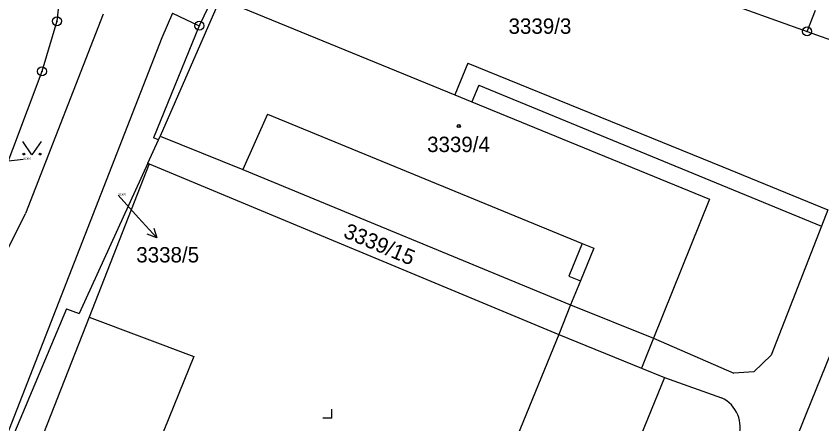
# Model space of a CAD drawing. Extents: x -593183 to -588034, y -1130415 to -1124994.
# Drawn here: x -592144.3 to -592055.1, y -1128267.2 to -1128222.1 of the extents above; entities that cross this region are included whole.
import ezdxf

# ---------------------------------------------------------------- set-up
doc = ezdxf.new("R2010")
doc.units = 0
for name, color, linetype in [('Vrstva 1', 7, 'Continuous'), ('Vrstva 16', 7, 'Continuous'), ('Vrstva 18', 7, 'Continuous'), ('Vrstva 19', 7, 'Continuous'), ('Vrstva 24', 7, 'Continuous'), ('Vrstva 25', 7, 'Continuous'), ('Vrstva 4', 7, 'Continuous')]:
    doc.layers.add(name, color=color, linetype=linetype)

msp = doc.modelspace()

# ---------------------------------------------------------------- linework, layer by layer
at = {"layer": 'Vrstva 1'}
for p, q in [((-592104.23, -1128206.71), (-592056.76, -1128223.76)), ((-592139.2, -1128217.28), (-592139.81, -1128222.63)), ((-592122.2, -1128219.29), (-592124.05, -1128223.12)), ((-592121.75, -1128220.12), (-592095.77, -1128230.76)), ((-592134.7, -1128221.86), (-592143.3, -1128243.89)), ((-592127, -1128221.73), (-592128.21, -1128224.48)), ((-592127, -1128221.73), (-592124.05, -1128223.12)), ((-592056.76, -1128223.76), (-592055.83, -1128221.39)), ((-592139.81, -1128222.63), (-592141.47, -1128228.18)), ((-592124.05, -1128223.12), (-592129.12, -1128235.53)), ((-592056.76, -1128223.76), (-592049.77, -1128226.27)), ((-592128.21, -1128224.48), (-592137.9, -1128249.31)), ((-592141.47, -1128228.18), (-592149.67, -1128249.69)), ((-592095.77, -1128230.76), (-592093.86, -1128231.54)), ((-592093.86, -1128231.54), (-592067.55, -1128242.32)), ((-592128.56, -1128235.75), (-592128.38, -1128235.33)), ((-592128.38, -1128235.33), (-592119.22, -1128239.03)), ((-592129.75, -1128238.33), (-592128.56, -1128235.75)), ((-592128.56, -1128235.75), (-592129.12, -1128235.53)), ((-592129.75, -1128238.33), (-592137.35, -1128254.96)), ((-592129.59, -1128238.4), (-592136.25, -1128255.37)), ((-592129.75, -1128238.33), (-592129.59, -1128238.4)), ((-592129.59, -1128238.4), (-592084.26, -1128257.29)), ((-592119.22, -1128239.03), (-592082.96, -1128254)), ((-592046.32, -1128239.96), (-592056.91, -1128266.12)), ((-592067.55, -1128242.32), (-592073.78, -1128257.7)), ((-592054.46, -1128243.48), (-592055.18, -1128245.31)), ((-592144.18, -1128245.72), (-592143.3, -1128243.89)), ((-592055.18, -1128245.31), (-592060.75, -1128259.55)), ((-592150.49, -1128258.09), (-592144.18, -1128245.72)), ((-592137.9, -1128249.31), (-592146.23, -1128270.62)), ((-592082.96, -1128254), (-592084.26, -1128257.29)), ((-592138.74, -1128254.44), (-592152.18, -1128286.25)), ((-592138.74, -1128254.44), (-592137.35, -1128254.96)), ((-592136.25, -1128255.37), (-592146.19, -1128280.66)), ((-592136.25, -1128255.37), (-592124.66, -1128259.73)), ((-592084.26, -1128257.29), (-592095.46, -1128284.66)), ((-592084.26, -1128257.29), (-592075.11, -1128261)), ((-592073.78, -1128257.7), (-592075.11, -1128261)), ((-592073.78, -1128257.7), (-592064.88, -1128261.55)), ((-592060.75, -1128259.55), (-592062.67, -1128261.4)), ((-592124.66, -1128259.73), (-592134.91, -1128284.98)), ((-592075.11, -1128261), (-592072.56, -1128262.03)), ((-592072.56, -1128262.03), (-592079.56, -1128279.22)), ((-592072.56, -1128262.03), (-592066.23, -1128264.29)), ((-592062.67, -1128261.4), (-592064.88, -1128261.55)), ((-592056.91, -1128266.12), (-592069.04, -1128296.97))]:
    msp.add_line(p, q, dxfattribs=at)
msp.add_arc((-592067.728, -1128267.51), 3.551, 339.5636, 65.05445, dxfattribs=at)
at = {"layer": 'Vrstva 16'}
for p, q in [((-592143.53, -1128237.93), (-592145.45, -1128238.14)), ((-592133.01, -1128241.88), (-592130.77, -1128244.37))]:
    msp.add_line(p, q, dxfattribs=at)
at = {"layer": 'Vrstva 24'}
for centre, radius in [((-592139.81, -1128222.63), 0.5), ((-592139.81, -1128222.63), 0.0327), ((-592124.05, -1128223.12), 0.5), ((-592124.05, -1128223.12), 0.0327), ((-592056.76, -1128223.76), 0.5), ((-592056.76, -1128223.76), 0.0327), ((-592141.47, -1128228.18), 0.5), ((-592141.47, -1128228.18), 0.0327)]:
    msp.add_circle(centre, radius, dxfattribs=at)
at = {"layer": 'Vrstva 25'}
for p, q in [((-592130.77, -1128244.37), (-592128.763, -1128246.6)), ((-592109.36, -1128266.55), (-592109.36, -1128265.55)), ((-592109.36, -1128266.55), (-592110.36, -1128266.55))]:
    msp.add_line(p, q, dxfattribs=at)
for points in [[(-592141.57, -1128235.92), (-592142.57, -1128237.42), (-592143.57, -1128235.92)], [(-592129.061, -1128245.522), (-592128.763, -1128246.6), (-592129.804, -1128246.191)]]:
    msp.add_lwpolyline(points, dxfattribs=at)
for centre, radius in [((-592095.31, -1128234.22), 0.175), ((-592095.31, -1128234.22), 0.15), ((-592143.47, -1128237.32), 0.1), ((-592141.67, -1128237.32), 0.1)]:
    msp.add_circle(centre, radius, dxfattribs=at)
at = {"layer": 'Vrstva 4'}
for p, q in [((-592121.75, -1128220.12), (-592128.38, -1128235.33)), ((-592094.33, -1128227.25), (-592095.77, -1128230.76)), ((-592094.33, -1128227.25), (-592066.1, -1128238.74)), ((-592093.11, -1128229.7), (-592093.86, -1128231.54)), ((-592093.11, -1128229.7), (-592066.82, -1128240.52)), ((-592116.48, -1128232.9), (-592119.22, -1128239.03)), ((-592116.48, -1128232.9), (-592081.65, -1128247.22)), ((-592066.1, -1128238.74), (-592054.46, -1128243.48)), ((-592066.82, -1128240.52), (-592055.18, -1128245.31)), ((-592081.65, -1128247.22), (-592083.12, -1128250.81)), ((-592080.38, -1128247.74), (-592081.85, -1128251.33)), ((-592081.65, -1128247.22), (-592080.38, -1128247.74)), ((-592083.12, -1128250.81), (-592081.85, -1128251.33)), ((-592081.85, -1128251.33), (-592082.96, -1128254)), ((-592082.96, -1128254), (-592073.78, -1128257.7))]:
    msp.add_line(p, q, dxfattribs=at)

# ---------------------------------------------------------------- texts
at = {"layer": 'Vrstva 16'}
msp.add_text('3338/5', height=1.7, dxfattribs=at).set_placement((-592131.023, -1128249.31))
at = {"layer": 'Vrstva 18'}
for s, height, p in [('3339/3', 1.7, (-592089.81, -1128224.02)), ('3338/3', 0.2, (-592143.53, -1128237.93)), ('3338/5', 0.2, (-592133.01, -1128241.88))]:
    msp.add_text(s, height=height, dxfattribs=at).set_placement(p)
msp.add_text('3339/15', height=1.7, rotation=337.11651, dxfattribs=at).set_placement((-592108.2, -1128246.48))
at = {"layer": 'Vrstva 19'}
msp.add_text('3339/4', height=1.7, dxfattribs=at).set_placement((-592098.83, -1128237.1))

doc.saveas('drawing.dxf')
